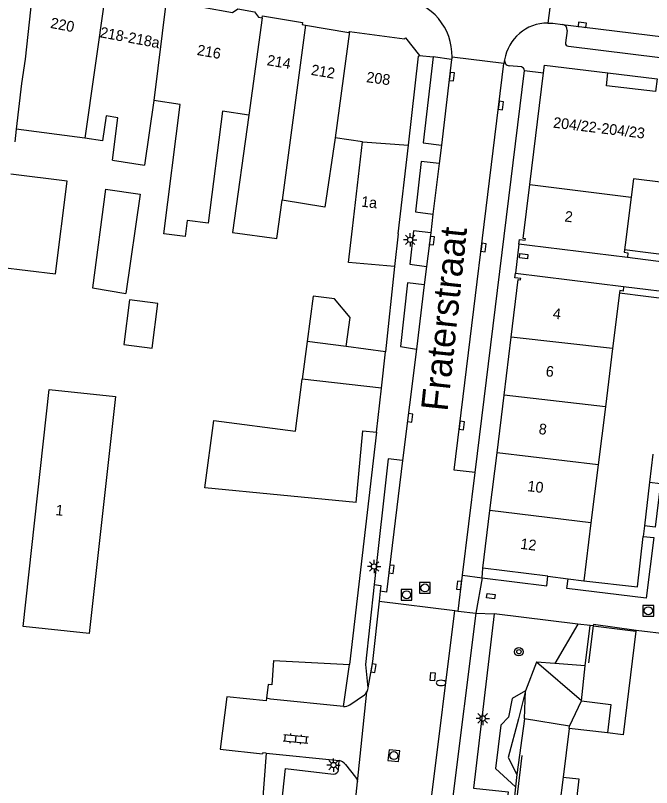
# Model space of a CAD drawing. Extents: x 132998 to 136004, y 396998 to 398512.
# Drawn here: x 133677.6 to 133737.1, y 397102.8 to 397175.1 of the extents above; entities that cross this region are included whole.
import ezdxf

# ---------------------------------------------------------------- set-up
doc = ezdxf.new("R2010")
doc.units = 0
for name, color, linetype in [('gg-afsc-erfafscheiding', 7, 'Continuous'), ('gg-afsc-haag', 7, 'Continuous'), ('gg-afsc-hekwerk', 7, 'Continuous'), ('gg-afsc-muur', 7, 'Continuous'), ('gg-anno-huisnummerreeks BGT', 7, 'Continuous'), ('gg-anno-openbare ruimte label', 7, 'Continuous'), ('gg-bbg-bijgebouw', 7, 'Continuous'), ('gg-bbg-gedigitaliseerde bebouwing', 7, 'Continuous'), ('gg-bbg-gedigitaliseerde bijgebouw', 7, 'Continuous'), ('gg-bbg-hoofdgebouw', 7, 'Continuous'), ('gg-bbg-onder overbouw', 7, 'Continuous'), ('gg-bbg-pand overbouw', 7, 'Continuous'), ('gg-bbg-tussenscheiding', 7, 'Continuous'), ('gg-knt-bovenkant onderkant talud', 7, 'Continuous'), ('gg-knt-verharding', 7, 'Continuous'), ('gg-knt-verharding nz', 7, 'Continuous'), ('gt-grn-groengrens', 7, 'Continuous'), ('gt-grn-vlakafsluiter', 7, 'Continuous'), ('gt-grn-weggrens', 7, 'Continuous'), ('gt-symb-boom', 7, 'Continuous'), ('gt-symb-brandkraan', 7, 'Continuous'), ('gt-symb-klinker verharding', 7, 'Continuous'), ('gt-symb-kolk', 7, 'Continuous'), ('gt-symb-kolk center center', 7, 'Continuous'), ('gt-symb-lichtmast', 7, 'Continuous'), ('gt-symb-rioolschacht', 7, 'Continuous')]:
    doc.layers.add(name, color=color, linetype=linetype)

# ---------------------------------------------------------------- blocks, each defined once
blk = doc.blocks.new('gt0-KOLK')
at = {"layer": 'gt-symb-kolk'}
blk.add_lwpolyline([(0, 0), (0.375, 0), (0.375, 0.4), (-0.375, 0.4), (-0.375, 0), (0, 0)], dxfattribs=at)
blk = doc.blocks.new('gt0-RS')
at = {"layer": 'gt-symb-rioolschacht'}
blk.add_lwpolyline([(-0.5, -0.5), (0.5, -0.5), (0.5, 0.5), (-0.5, 0.5)], close=True, dxfattribs=at)
blk.add_circle((0, 0), 0.375, dxfattribs=at)
blk = doc.blocks.new('gt0-KOLKCC')
at = {"layer": 'gt-symb-kolk center center'}
blk.add_lwpolyline([(-0.375, 0.2), (0.375, 0.2), (0.375, -0.2), (-0.375, -0.2)], close=True, dxfattribs=at)
blk = doc.blocks.new('gt0-BR')
at = {"layer": 'gt-symb-brandkraan'}
for centre, radius, start, end in [((-0.244, 0), 0.206, 107.56694, 252.43307), ((0.599, -2.664), 3, 106.89205, 107.56694), ((0, -0.691), 0.938, 73.10799, 106.89205), ((-0.599, -2.664), 3, 72.43309, 73.10799), ((0.244, 0), 0.206, 287.56695, 72.43309), ((0.599, 2.664), 3, 252.43307, 253.10797), ((0, 0.691), 0.938, 253.10797, 286.89206), ((-0.599, 2.664), 3, 286.89206, 287.56695)]:
    blk.add_arc(centre, radius, start, end, dxfattribs=at)
blk = doc.blocks.new('gt0-LMAST')
at = {"layer": 'gt-symb-lichtmast'}
for p, q in [((-0.182, 0.173), (-0.447, 0.438)), ((-0.005, 0.246), (-0.005, 0.621)), ((0.172, 0.173), (0.437, 0.438)), ((-0.255, -0.004), (-0.63, -0.004)), ((-0.182, -0.181), (-0.447, -0.446)), ((-0.005, -0.254), (-0.005, -0.629)), ((0.437, -0.446), (0.172, -0.181)), ((0.245, -0.004), (0.62, -0.004))]:
    blk.add_line(p, q, dxfattribs=at)
blk.add_circle((-0.005, -0.004), 0.25, dxfattribs=at)
blk = doc.blocks.new('gt0-BOOM')
at = {"layer": 'gt-symb-boom'}
for radius in [0.4, 0.2]:
    blk.add_circle((0, 0), radius, dxfattribs=at)
blk = doc.blocks.new('gt0-KL1')
at = {"layer": 'gt-symb-klinker verharding'}
for p, q in [((-1.15, 0.3), (1.15, 0.3)), ((-1, -0.3), (-1, 0.3)), ((-0.5, 0.3), (-0.5, 0.45)), ((0, -0.3), (0, 0.3)), ((0.5, 0.3), (0.5, 0.45)), ((1, -0.3), (1, 0.3)), ((-1.15, -0.3), (1.15, -0.3)), ((-0.5, -0.45), (-0.5, -0.3)), ((0.5, -0.45), (0.5, -0.3))]:
    blk.add_line(p, q, dxfattribs=at)

msp = doc.modelspace()

# ---------------------------------------------------------------- linework, layer by layer
at = {"layer": 'gg-afsc-erfafscheiding'}
for p, q in [((133724.687, 397153.64), (133724.374, 397150.912)), ((133711.349, 397136.056), (133708.823, 397114.303)), ((133721.243, 397122.419), (133720.663, 397119.099))]:
    msp.add_line(p, q, dxfattribs=at)
at = {"layer": 'gg-afsc-haag'}
for p, q in [((133730.897, 397114.172), (133731.348, 397117.935)), ((133730.546, 397110.882), (133730.897, 397114.172)), ((133725.213, 397109.198), (133724.51, 397103.996)), ((133729.418, 397108.523), (133725.213, 397109.198)), ((133724.51, 397103.996), (133724.375, 397102.832)), ((133724.375, 397102.832), (133724.145, 397100.854))]:
    msp.add_line(p, q, dxfattribs=at)
msp.add_lwpolyline([(133730.546, 397110.882), (133733.291, 397110.538), (133732.98, 397107.879)], dxfattribs=at)
at = {"layer": 'gg-afsc-hekwerk'}
for p, q in [((133737.233, 397133.974), (133736.92, 397131.35)), ((133736.92, 397131.35), (133736.435, 397127.265)), ((133736.435, 397127.265), (133736.317, 397126.278)), ((133731.642, 397117.895), (133731.205, 397114.45)), ((133731.642, 397117.895), (133735.644, 397117.407)), ((133701.23, 397112.423), (133701.054, 397111.134)), ((133724.408, 397100.86), (133725.001, 397105.772))]:
    msp.add_line(p, q, dxfattribs=at)
for points in [[(133739.918, 397154.017), (133739.708, 397154.053), (133739.515, 397152.495), (133734.562, 397153.095)], [(133734.105, 397149.08), (133739.041, 397148.462), (133738.586, 397144.472)], [(133730.759, 397122.136), (133735.787, 397121.571), (133736.317, 397126.278)], [(133701.054, 397111.134), (133701.02, 397110.884), (133697.341, 397111.254), (133696.711, 397106.361), (133700.697, 397105.934)]]:
    msp.add_lwpolyline(points, dxfattribs=at)
at = {"layer": 'gg-afsc-muur'}
for p, q in [((133713.047, 397151.536), (133712.204, 397143.563)), ((133701.707, 397114.679), (133708.823, 397114.303)), ((133701.033, 397105.998), (133699.177, 397081.825)), ((133728.826, 397103.756), (133728.454, 397100.754))]:
    msp.add_line(p, q, dxfattribs=at)
for points in [[(133701.707, 397114.679), (133701.559, 397112.402), (133701.23, 397112.423)], [(133701.033, 397105.998), (133700.705, 397106.028), (133700.697, 397105.934)]]:
    msp.add_lwpolyline(points, dxfattribs=at)
at = {"layer": 'gg-bbg-bijgebouw'}
for p, q in [((133711.817, 397140.167), (133712.204, 397143.563)), ((133711.349, 397136.056), (133711.817, 397140.167))]:
    msp.add_line(p, q, dxfattribs=at)
msp.add_lwpolyline([(133709.445, 397129.452), (133710.096, 397136.177), (133711.349, 397136.056)], dxfattribs=at)
at = {"layer": 'gg-bbg-gedigitaliseerde bebouwing'}
for p, q in [((133690.511, 397167.098), (133689.633, 397161.038)), ((133692.982, 397166.709), (133690.511, 397167.098)), ((133699.396, 397165.707), (133696.935, 397166.088)), ((133687.143, 397165.48), (133686.058, 397165.648)), ((133686.644, 397161.494), (133687.143, 397165.48)), ((133677.635, 397164.417), (133677.491, 397163.218)), ((133684.061, 397163.578), (133677.635, 397164.417)), ((133710.034, 397163.211), (133707.491, 397163.581)), ((133709.098, 397155.112), (133710.034, 397163.211)), ((133686.644, 397161.494), (133689.633, 397161.038))]:
    msp.add_line(p, q, dxfattribs=at)
for points in [[(133696.935, 397166.088), (133695.615, 397155.604), (133693.63, 397155.854), (133693.443, 397154.366), (133691.459, 397154.616), (133692.982, 397166.709)], [(133699.396, 397165.707), (133697.887, 397154.743), (133702.041, 397154.172), (133702.536, 397157.77)], [(133686.058, 397165.648), (133685.698, 397163.325), (133684.061, 397163.578)], [(133707.491, 397163.581), (133706.53, 397157.091), (133702.536, 397157.77)], [(133713.047, 397151.536), (133708.73, 397151.93), (133709.098, 397155.112)]]:
    msp.add_lwpolyline(points, dxfattribs=at)
at = {"layer": 'gg-bbg-gedigitaliseerde bijgebouw'}
for p, q in [((133686.005, 397158.798), (133689.245, 397158.336)), ((133689.245, 397158.336), (133687.907, 397149.024)), ((133704.859, 397144.533), (133704.396, 397141.012)), ((133712.204, 397143.563), (133708.531, 397144.048))]:
    msp.add_line(p, q, dxfattribs=at)
for points in [[(133676.11, 397151.494), (133681.323, 397150.854), (133682.389, 397159.538), (133677.127, 397160.183)], [(133686.005, 397158.798), (133684.767, 397149.539), (133687.907, 397149.024)], [(133687.704, 397144.246), (133690.354, 397143.912), (133690.88, 397148.089), (133688.23, 397148.423), (133687.704, 397144.246)], [(133708.531, 397144.048), (133708.89, 397146.765), (133707.426, 397148.511), (133705.418, 397148.776), (133704.859, 397144.533)], [(133709.445, 397129.452), (133695.298, 397130.816), (133696.135, 397137.148), (133703.789, 397136.137), (133704.396, 397141.012)]]:
    msp.add_lwpolyline(points, dxfattribs=at)
at = {"layer": 'gg-bbg-hoofdgebouw'}
for p, q in [((133700.665, 397174.841), (133700.671, 397174.84)), ((133714.064, 397172.944), (133715.38, 397171.3)), ((133726.988, 397169.671), (133727.079, 397170.413)), ((133727.079, 397170.413), (133733.022, 397169.687)), ((133725.716, 397159.238), (133726.988, 397169.671)), ((133713.4, 397154.61), (133714.345, 397162.922)), ((133713.4, 397154.61), (133713.047, 397151.536)), ((133724.374, 397150.912), (133734.492, 397149.682)), ((133734.105, 397149.08), (133733.457, 397143.858)), ((133723.307, 397139.517), (133723.97, 397144.92)), ((133733.457, 397143.858), (133732.782, 397138.427)), ((133722.645, 397134.114), (133723.307, 397139.517)), ((133732.782, 397138.427), (133732.108, 397132.997)), ((133721.982, 397128.711), (133722.645, 397134.114)), ((133732.108, 397132.997), (133731.433, 397127.566)), ((133721.319, 397123.308), (133721.982, 397128.711)), ((133731.433, 397127.566), (133730.759, 397122.136)), ((133727.405, 397122.552), (133721.319, 397123.308)), ((133727.405, 397122.552), (133729.297, 397122.318)), ((133729.297, 397122.318), (133730.759, 397122.136)), ((133735.654, 397117.486), (133735.644, 397117.407)), ((133752.849, 397115.39), (133735.654, 397117.486)), ((133729.386, 397108.3), (133728.826, 397103.756)), ((133732.98, 397107.879), (133729.386, 397108.3))]:
    msp.add_line(p, q, dxfattribs=at)
for points in [[(133691.685, 397176.422), (133691.844, 397176.392), (133692.618, 397176.256), (133693.146, 397176.592), (133694.7, 397176.32), (133695.097, 397175.825), (133697.874, 397175.331), (133698.391, 397175.657), (133699.946, 397175.387), (133700.322, 397174.893), (133700.665, 397174.841)], [(133700.671, 397174.84), (133700.703, 397175.027), (133704.431, 397174.393), (133704.397, 397174.196), (133704.7, 397174.145)], [(133704.7, 397174.145), (133708.783, 397173.452), (133708.803, 397173.55), (133708.83, 397173.546)], [(133708.83, 397173.546), (133713.974, 397172.874), (133714.064, 397172.944)], [(133714.345, 397162.922), (133715.29, 397171.23), (133715.38, 397171.3)], [(133724.687, 397153.64), (133724.739, 397154.067), (133725.288, 397154), (133725.306, 397154.147), (133725.098, 397154.173), (133725.716, 397159.238)], [(133738.185, 397159.409), (133735.409, 397159.75), (133735.192, 397158.048)], [(133735.192, 397158.048), (133734.623, 397153.582), (133734.562, 397153.095)], [(133734.843, 397152.396), (133725.679, 397153.519), (133724.687, 397153.64)], [(133734.562, 397153.095), (133734.534, 397152.877), (133734.896, 397152.833), (133734.843, 397152.396)], [(133723.97, 397144.92), (133724.633, 397150.323), (133724.851, 397150.296), (133724.867, 397150.425), (133724.318, 397150.499), (133724.374, 397150.912)], [(133734.492, 397149.682), (133734.45, 397149.256), (133734.131, 397149.288), (133734.105, 397149.08)], [(133684.464, 397117.207), (133678.296, 397117.856), (133680.734, 397140.05), (133686.928, 397139.382), (133684.464, 397117.207)], [(133735.644, 397117.407), (133734.461, 397107.706), (133732.98, 397107.879)], [(133728.826, 397103.756), (133730.305, 397103.574), (133729.941, 397100.562), (133728.454, 397100.754)]]:
    msp.add_lwpolyline(points, dxfattribs=at)
at = {"layer": 'gg-bbg-onder overbouw'}
msp.add_lwpolyline([(133737.629, 397169.12), (133737.482, 397167.919), (133732.875, 397168.476), (133733.022, 397169.687)], dxfattribs=at)
at = {"layer": 'gg-bbg-pand overbouw'}
msp.add_line((133733.022, 397169.687), (133737.629, 397169.12), dxfattribs=at)
at = {"layer": 'gg-bbg-tussenscheiding'}
for p, q in [((133679.313, 397178.749), (133678.476, 397170.961)), ((133686.048, 397177.48), (133684.061, 397163.578)), ((133691.685, 397176.422), (133690.511, 397167.098)), ((133700.671, 397174.84), (133699.396, 397165.707)), ((133704.7, 397174.145), (133702.536, 397157.77)), ((133708.83, 397173.546), (133707.491, 397163.581)), ((133710.034, 397163.211), (133714.345, 397162.922)), ((133725.716, 397159.238), (133735.192, 397158.048)), ((133733.457, 397143.858), (133723.97, 397144.92)), ((133708.531, 397144.048), (133704.859, 397144.533)), ((133711.817, 397140.167), (133704.396, 397141.012)), ((133732.782, 397138.427), (133723.307, 397139.517)), ((133732.108, 397132.997), (133722.645, 397134.114)), ((133731.433, 397127.566), (133721.982, 397128.711))]:
    msp.add_line(p, q, dxfattribs=at)
msp.add_lwpolyline([(133678.476, 397170.961), (133678.145, 397168.676), (133677.635, 397164.417)], dxfattribs=at)
at = {"layer": 'gg-knt-bovenkant onderkant talud'}
for p, q in [((133726.334, 397114.523), (133725.299, 397111.81)), ((133728.048, 397114.381), (133726.334, 397114.523)), ((133730.897, 397114.172), (133728.048, 397114.381))]:
    msp.add_line(p, q, dxfattribs=at)
msp.add_lwpolyline([(133725.299, 397111.81), (133724.642, 397109.199), (133723.674, 397105.599), (133724.51, 397103.996)], dxfattribs=at)
at = {"layer": 'gg-knt-verharding'}
for p, q in [((133728.02, 397179.301), (133727.397, 397174.339)), ((133729.209, 397173.647), (133729.051, 397172.49)), ((133718.395, 397170.932), (133716.657, 397171.173)), ((133718.395, 397170.932), (133717.432, 397162.915)), ((133718.428, 397171.143), (133718.395, 397170.932)), ((133723.281, 397170.562), (133718.428, 397171.143)), ((133723.347, 397170.901), (133723.281, 397170.562)), ((133724.924, 397170.228), (133723.779, 397170.343)), ((133720.581, 397132.263), (133725.2, 397169.889)), ((133717.432, 397162.915), (133717.215, 397161.18)), ((133717.215, 397161.18), (133716.643, 397156.46)), ((133716.643, 397156.46), (133716.436, 397154.717)), ((133716.436, 397154.717), (133716.045, 397151.563)), ((133716.045, 397151.563), (133715.836, 397149.84)), ((133715.836, 397149.84), (133715.098, 397143.823)), ((133715.098, 397143.823), (133713.808, 397133.402)), ((133719.409, 397122.669), (133720.581, 397132.263)), ((133721.243, 397122.419), (133721.319, 397123.308)), ((133718.997, 397119.299), (133719.409, 397122.669)), ((133719.409, 397122.669), (133721.243, 397122.419)), ((133711.145, 397121.779), (133710.321, 397114.301)), ((133711.713, 397121.143), (133711.612, 397120.224)), ((133711.612, 397120.224), (133718.682, 397119.338)), ((133715.889, 397096.743), (133718.682, 397119.338)), ((133720.663, 397119.099), (133718.458, 397101.44)), ((133718.682, 397119.338), (133718.997, 397119.299)), ((133718.997, 397119.299), (133720.663, 397119.099)), ((133730.208, 397118.069), (133722.359, 397119.033)), ((133731.348, 397117.935), (133730.208, 397118.069)), ((133731.642, 397117.895), (133731.348, 397117.935)), ((133701.033, 397105.998), (133707.87, 397105.309)), ((133707.811, 397104.445), (133707.87, 397105.309))]:
    msp.add_line(p, q, dxfattribs=at)
for points in [[(133727.397, 397174.339), (133727.874, 397174.325), (133728.762, 397174.216)], [(133729.339, 397172.169), (133775.504, 397166.48), (133798.968, 397163.618)], [(133716.657, 397171.173), (133715.735, 397163.13), (133717.432, 397162.915)], [(133717.215, 397161.18), (133715.547, 397161.378), (133715.018, 397156.665), (133716.643, 397156.46)], [(133716.436, 397154.717), (133714.821, 397154.893), (133714.485, 397151.759), (133716.045, 397151.563)], [(133739.918, 397154.017), (133739.873, 397152.904), (133740.353, 397152.849), (133740.173, 397151.718), (133734.843, 397152.396)], [(133715.836, 397149.84), (133714.276, 397150.007), (133713.619, 397144.046), (133715.098, 397143.823)], [(133734.492, 397149.682), (133740.135, 397148.989), (133739.572, 397144.376), (133738.586, 397144.472)], [(133713.808, 397133.402), (133712.442, 397133.547), (133711.145, 397121.779)], [(133713.808, 397133.402), (133712.293, 397121.071), (133711.713, 397121.143)], [(133736.92, 397131.35), (133737.945, 397131.226), (133737.447, 397127.152), (133736.435, 397127.265)], [(133736.317, 397126.278), (133737.318, 397126.18), (133736.595, 397120.501), (133729.184, 397121.411), (133729.297, 397122.318)], [(133721.243, 397122.419), (133727.293, 397121.654), (133727.405, 397122.552)], [(133711.145, 397121.779), (133711.776, 397121.701), (133711.713, 397121.143)], [(133711.612, 397120.224), (133710.984, 397114.575), (133710.56, 397112.102)], [(133722.359, 397119.033), (133720.425, 397102.717), (133723.674, 397102.369), (133723.527, 397100.931), (133724.145, 397100.854)], [(133735.654, 397117.486), (133731.683, 397118.034), (133731.642, 397117.895)], [(133708.865, 397110.521), (133710.228, 397111.441), (133710.35, 397111.583), (133710.448, 397111.744)], [(133710.56, 397112.102), (133710.519, 397111.92), (133710.448, 397111.744)], [(133708.272, 397110.353), (133701.428, 397111.059), (133701.054, 397111.134)], [(133700.369, 397081.72), (133702.845, 397104.539), (133707.321, 397104.037)], [(133708.447, 397104.935), (133709.383, 397103.737), (133709.514, 397103.541), (133709.572, 397103.316)], [(133707.143, 397081.066), (133709.029, 397097.97), (133709.572, 397103.316)]]:
    msp.add_lwpolyline(points, dxfattribs=at)
for centre, radius, start, end in [((133713.047, 397171.284), 5.383, 358.49875, 81.7321), ((133727.397, 397170.234), 4.105, 90.00298, 170.65213), ((133728.689, 397173.699), 0.522, 354.28834, 82.01722), ((133729.343, 397172.462), 0.293, 174.49104, 269.30563), ((133723.833, 397170.831), 0.491, 171.78717, 263.70644), ((133724.899, 397169.926), 0.304, 353.08942, 85.21273), ((133708.356, 397111.186), 0.837, 264.21444, 307.42096), ((133707.663, 397104.357), 0.974, 36.37979, 77.71919), ((133707.359, 397104.49), 0.454, 265.23073, 354.33439)]:
    msp.add_arc(centre, radius, start, end, dxfattribs=at)
at = {"layer": 'gg-knt-verharding nz'}
for points in [[(133728.762, 397174.216), (133730.596, 397173.976), (133772.126, 397168.891)], [(133720.581, 397132.263), (133718.63, 397132.495), (133723.281, 397170.562)]]:
    msp.add_lwpolyline(points, dxfattribs=at)
at = {"layer": 'gt-grn-groengrens'}
for p, q in [((133730.208, 397118.069), (133728.048, 397114.381)), ((133730.546, 397110.882), (133726.334, 397114.523)), ((133725.213, 397109.198), (133725.299, 397111.81)), ((133729.418, 397108.523), (133730.546, 397110.882)), ((133729.386, 397108.3), (133729.418, 397108.523))]:
    msp.add_line(p, q, dxfattribs=at)
msp.add_lwpolyline([(133725.299, 397111.81), (133724.07, 397111.105), (133723.723, 397109.357), (133722.999, 397108.626), (133722.501, 397104.559), (133724.375, 397102.832)], dxfattribs=at)
at = {"layer": 'gt-grn-vlakafsluiter'}
msp.add_line((133710.321, 397114.301), (133710.56, 397112.102), dxfattribs=at)
at = {"layer": 'gt-grn-weggrens'}
for p, q in [((133715.38, 397171.3), (133716.657, 397171.173)), ((133725.2, 397169.889), (133726.988, 397169.671)), ((133720.663, 397119.099), (133722.359, 397119.033)), ((133708.272, 397110.353), (133708.823, 397114.303)), ((133709.572, 397103.316), (133710.448, 397111.744))]:
    msp.add_line(p, q, dxfattribs=at)

# ---------------------------------------------------------------- block references
at = {"layer": 'gt-symb-boom'}
msp.add_blockref('gt0-BOOM', (133724.689, 397115.488), dxfattribs=at)
at = {"layer": 'gt-symb-brandkraan'}
msp.add_blockref('gt0-BR', (133717.404, 397112.57), dxfattribs=at)
at = {"layer": 'gt-symb-klinker verharding', "rotation": -5.7390984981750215}
msp.add_blockref('gt0-KL1', (133703.809, 397107.324), dxfattribs=at)
at = {"layer": 'gt-symb-kolk'}
for p, rotation in [((133730.596, 397173.976), -6.973864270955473), ((133718.209, 397169.349), -96.88379556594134), ((133722.797, 397166.64), -96.91681093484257), ((133716.34, 397153.991), -96.92482226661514), ((133721.186, 397153.356), -96.98988504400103), ((133714.304, 397137.411), -97.45332665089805), ((133719.141, 397136.685), -96.95686486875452), ((133712.559, 397123.229), -97.45332665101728), ((133719.282, 397121.674), 83.00210498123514), ((133710.881, 397113.975), -99.73030551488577)]:
    msp.add_blockref('gt0-KOLK', p, dxfattribs=dict(at, rotation=rotation))
at = {"layer": 'gt-symb-kolk center center'}
for p, rotation in [((133725.134, 397152.511), -6.826749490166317), ((133722.057, 397120.694), -7.07897394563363), ((133716.62, 397113.148), -96.10404125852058)]:
    msp.add_blockref('gt0-KOLKCC', p, dxfattribs=dict(at, rotation=rotation))
at = {"layer": 'gt-symb-lichtmast'}
for p in [(133714.518, 397154.049), (133711.14, 397123.468), (133721.307, 397109.25), (133707.342, 397104.879)]:
    msp.add_blockref('gt0-LMAST', p, dxfattribs=at)
at = {"layer": 'gt-symb-rioolschacht'}
for p in [(133715.895, 397121.459), (133714.174, 397120.817), (133736.805, 397119.323)]:
    msp.add_blockref('gt0-RS', p, dxfattribs=at)
at = {"layer": 'gt-symb-rioolschacht', "rotation": -95.96703762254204}
msp.add_blockref('gt0-RS', (133712.983, 397105.762), dxfattribs=at)

# ---------------------------------------------------------------- texts
at = {"layer": 'gg-anno-huisnummerreeks BGT'}
for s, rotation, p in [('220', 349.3, (133680.777, 397173.893)), ('218-218a', 349.4, (133685.418, 397173.018)), ('216', 349.9, (133694.503, 397171.36)), ('214', 350.3, (133701.048, 397170.404)), ('212', 350.4, (133705.179, 397169.498)), ('208', 352.5, (133710.366, 397168.808)), ('204/22-204/23', 353.1, (133727.855, 397164.555)), ('1a', 353.5, (133709.886, 397157.16)), ('2', 353, (133728.93, 397155.772)), ('4', 353, (133727.825, 397146.685)), ('6', 353, (133727.162, 397141.282)), ('8', 353, (133726.499, 397135.879)), ('10', 353, (133725.451, 397130.524)), ('1', 353.7, (133681.279, 397128.282)), ('12', 353, (133724.789, 397125.121))]:
    msp.add_text(s, height=1, rotation=rotation, dxfattribs=at).set_placement(p)
at = {"layer": 'gg-anno-openbare ruimte label'}
msp.add_text('Fraterstraat', height=2.5, rotation=83.9, dxfattribs=at).set_placement((133718.004, 397137.921))

doc.saveas('drawing.dxf')
